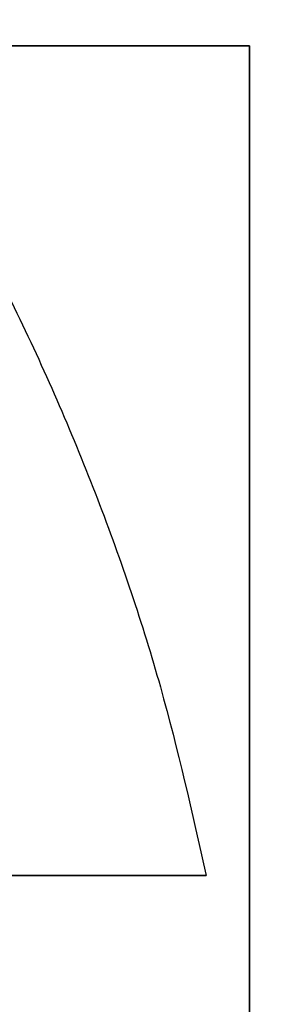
# Model space of a CAD drawing. Header units: millimetres. Extents: x -3796 to -2903, y 325 to 354.
# Tile 623 of 656: x -2971.53 to -2970.29, y 341.35 to 346.19. Entities that reach past the tile are written whole.
import ezdxf

# ---------------------------------------------------------------- set-up
doc = ezdxf.new("R2010")
doc.units = ezdxf.units.MM
doc.layers.add('METAL NEGRO', color=7, linetype='Continuous')

msp = doc.modelspace()

# ---------------------------------------------------------------- linework, layer by layer
at = {"layer": 'METAL NEGRO'}
for p, q in [((-2981.399, 346.0669, 2980.511), (-2970.399, 346.0669, 2980.511)), ((-2970.399, 346.0669, 2980.5078), (-2970.399, 333.0669, 2980.5078)), ((-2975.4276, 341.9829, 1878.5872), (-2970.6117, 341.9829, 1878.5872))]:
    msp.add_line(p, q, dxfattribs=at)
at = {"layer": 'METAL NEGRO', "extrusion": (0, 1, 0)}
msp.add_arc((2981.8894, 1878.5872, 341.9829), 11.2777, 156.03481, 203.96519, dxfattribs=at)
at = {"layer": 'METAL NEGRO'}
msp.add_rational_spline([(-2981.8894, 351.2329, 1878.5872), (-2972.4571, 351.2329, 1878.5872), (-2970.6117, 341.9829, 1878.5872)], [1, 0.746414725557, 0.931934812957], degree=2, dxfattribs=at)
for points in [[(-2981.399, 346.0671, 2980.261), (-2970.399, 346.0671, 2980.261)], [(-2970.399, 346.0668, 2980.761), (-2981.399, 346.0668, 2980.761)], [(-2970.399, 346.0668, 2980.761), (-2970.399, 346.0671, 2980.261)], [(-2970.399, 346.0671, 2980.261), (-2970.399, 333.0671, 2980.2547)], [(-2970.399, 333.0668, 2980.7547), (-2970.399, 346.0668, 2980.761)]]:
    msp.add_open_spline(points, degree=1, dxfattribs=at)

doc.saveas('drawing.dxf')
